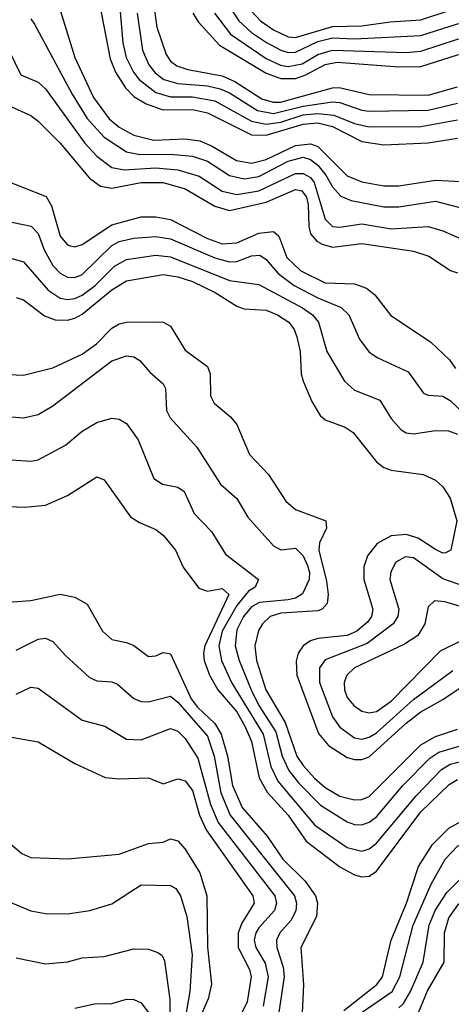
# Model space of a CAD drawing. Header units: inches. Extents: x 990535 to 1117859, y 769386 to 892122.
# Tile 912 of 1056: x 1068220 to 1069393, y 856755 to 859433. Entities that reach past the tile are written whole.
import ezdxf

# ---------------------------------------------------------------- set-up
doc = ezdxf.new("R2010")
doc.units = ezdxf.units.IN
doc.header["$MEASUREMENT"] = 0
doc.layers.add('B0865', color=7, linetype='Continuous')

msp = doc.modelspace()

# ---------------------------------------------------------------- linework, layer by layer
at = {"layer": 'B0865', "color": 5}
for points, elevation in [([(1068485.2, 859550), (1068500.7, 859370), (1068509.8, 859330), (1068529.3, 859290), (1068544.9, 859270), (1068590, 859235), (1068630, 859223), (1068690, 859223.3), (1068750, 859211.9), (1068850, 859156.5), (1068890, 859148.3), (1068930, 859154.1), (1068990, 859173.6), (1069030, 859177.9), (1069073.4, 859173.4), (1069130, 859150.6), (1069170, 859141.2), (1069310, 859142), (1069410, 859160.4)], 3840), ([(1068430.7, 859509.3), (1068465.8, 859325.8), (1068480.7, 859290), (1068507.3, 859247.3), (1068530, 859223.7), (1068563.5, 859203.5), (1068610, 859187.4), (1068690, 859188.5), (1068730, 859179.7), (1068850, 859119.9), (1068890, 859119), (1068990, 859148.7), (1069030, 859152.1), (1069070, 859141.9), (1069150, 859101.5), (1069210, 859092.3), (1069330, 859097.4), (1069410, 859110.8)], 3820), ([(1068326.6, 859470), (1068369.8, 859330), (1068420.8, 859220.8), (1068462.9, 859162.9), (1068490, 859140.6), (1068530, 859118.5), (1068584.7, 859104.7), (1068670, 859108.5), (1068710, 859102.9), (1068741, 859090), (1068809.5, 859049.5), (1068850, 859042.2), (1068890, 859052.4), (1068970, 859090.4), (1069010, 859094.9), (1069030, 859088), (1069110, 859008), (1069150, 858992.1), (1069210, 858980.8), (1069250, 858980.5), (1069350, 858996.1), (1069490, 858988.7)], 3780), ([(1068584.9, 859470), (1068592.8, 859412.8), (1068618.1, 859338.1), (1068630, 859320.3), (1068647, 859307), (1068676.9, 859296.9), (1068770, 859280.1), (1068804.8, 859264.8), (1068877.8, 859217.8), (1068908.6, 859208.6), (1068928.7, 859208.7), (1069070, 859247), (1069088, 859248), (1069170, 859229.4), (1069330, 859227.8), (1069410, 859250.3)], 3880), ([(1068788.6, 859470), (1068815.5, 859430), (1068850, 859397.5), (1068890.5, 859370.5), (1068930, 859349.6), (1068950, 859343.9), (1068970, 859344.3), (1069030, 859373.6), (1069070, 859382.9), (1069130, 859381), (1069310, 859389.4), (1069410, 859421), (1069530, 859427.3), (1069570, 859436.5)], 3960), ([(1068539.5, 859450), (1068554.1, 859350), (1068570.9, 859310), (1068588, 859288), (1068611.7, 859270), (1068650, 859259), (1068730, 859252.8), (1068764.9, 859244.9), (1068790, 859234), (1068865.9, 859185.9), (1068910, 859177.7), (1068990, 859197.8), (1069070, 859209.3), (1069090, 859207.6), (1069150, 859186.4), (1069170, 859184.3), (1069330, 859186.9), (1069410, 859205.8)], 3860), ([(1068690.6, 859450.6), (1068705.7, 859425.7), (1068763.1, 859363.1), (1068890, 859287), (1068930, 859272.8), (1068970, 859273.2), (1068997.6, 859282.4), (1069050, 859310.8), (1069082.6, 859317.4), (1069250, 859304.5), (1069310, 859305.3), (1069410, 859337), (1069570, 859366.9), (1069616.6, 859383.4), (1069670, 859412.6), (1069805.7, 859445.7)], 3920), ([(1068749.8, 859450), (1068793, 859393), (1068890, 859327.2), (1068928.8, 859308.8), (1068950, 859305.2), (1068987.6, 859312.4), (1069030, 859337.9), (1069070, 859350), (1069270, 859343.8), (1069310, 859346.7), (1069410, 859379.6), (1069530, 859393.1), (1069570, 859402.2), (1069610, 859417.8), (1069650, 859443.2)], 3940), ([(1068850, 859456), (1068874.6, 859430), (1068910, 859404.9), (1068950, 859385.8), (1068970, 859384.7), (1069070, 859414.3), (1069150, 859415.6), (1069226.6, 859426.6), (1069310, 859431.9), (1069390, 859458.6)], 3980), ([(1068250, 859434.7), (1068260.1, 859420.1), (1068362.7, 859230), (1068403.7, 859163.7), (1068450, 859113.1), (1068510, 859072.9), (1068546.2, 859066.2), (1068630, 859066.8), (1068690, 859061.3), (1068730, 859047.7), (1068790, 859009), (1068830, 859000.3), (1068870, 859006.4), (1068950, 859048), (1068990, 859058.9), (1069010, 859052.9), (1069030, 859036.7), (1069052.1, 859010), (1069070, 858977.8), (1069093.1, 858953.1), (1069121, 858941), (1069210, 858923.4), (1069250, 858923.7), (1069350, 858939), (1069430, 858918.2)], 3760), ([(1068190.1, 859350.1), (1068222.8, 859282.8), (1068270, 859262.4), (1068290, 859245), (1068396.8, 859096.8), (1068430, 859062), (1068470.3, 859030.3), (1068504.1, 859024.1), (1068590, 859030), (1068650, 859024.4), (1068707.3, 859007.3), (1068770, 858966.3), (1068810, 858957.5), (1068870, 858967.6), (1068970, 859014.1), (1068990, 859014.8), (1069010, 859003.9), (1069020.6, 858990), (1069049.8, 858889.8), (1069070, 858870.1), (1069090, 858868.3), (1069150, 858877.2), (1069230, 858863.6), (1069330, 858870.4), (1069370, 858858.7), (1069430, 858832.3)], 3740), ([(1068190, 859199.1), (1068250, 859172.4), (1068270, 859156.8), (1068330, 859097), (1068410, 859001.8), (1068439.6, 858979.6), (1068470, 858974.9), (1068550, 858990), (1068610, 858989.8), (1068670, 858973), (1068750, 858925.5), (1068790, 858913.6), (1068890, 858936.1), (1068970, 858971.3), (1068986.9, 858967), (1068999.2, 858950), (1069004, 858930), (1069005.5, 858870), (1069010.6, 858850.6), (1069027.6, 858830), (1069041.9, 858821.9), (1069070, 858814.3), (1069150, 858824.3), (1069290, 858803.3), (1069332, 858790), (1069390.8, 858750.8), (1069410, 858743.9)], 3720), ([(1068162.6, 859002.6), (1068292, 858952), (1068306.2, 858926.2), (1068330, 858843.7), (1068350, 858820.1), (1068357.8, 858817.8), (1068370, 858814.7), (1068390, 858821.8), (1068470, 858874.9), (1068550, 858896.3), (1068590, 858896.7), (1068630, 858889), (1068730, 858838), (1068770, 858823), (1068810, 858826), (1068870, 858852.3), (1068910, 858856.5), (1068924.3, 858844.3), (1068945.9, 858785.9), (1068983.7, 858750), (1069050, 858717.4), (1069130, 858714.1), (1069162.6, 858702.6), (1069184.8, 858684.8), (1069228.6, 858628.6), (1069336.9, 858556.9), (1069387.7, 858507.7), (1069404.5, 858484.5)], 3680), ([(1068150, 858891.7), (1068251.6, 858871.6), (1068270, 858850.9), (1068286.8, 858806.8), (1068310, 858764.5), (1068330, 858743), (1068350, 858732.3), (1068370, 858731.5), (1068390, 858740.1), (1068470, 858818.2), (1068490, 858829.5), (1068530, 858838.7), (1068590, 858843), (1068630, 858837.1), (1068750, 858784.8), (1068790, 858774), (1068810, 858775.1), (1068850, 858790.4), (1068872.2, 858792.2), (1068890, 858780.6), (1068922.2, 858742.2), (1068965.7, 858710), (1069030, 858676.2), (1069093.7, 858650), (1069114.2, 858630), (1069143.6, 858563.6), (1069170, 858528.2), (1069192.9, 858512.9), (1069275.4, 858475.4), (1069317.1, 858417.1), (1069330, 858411.5), (1069370, 858409.2), (1069390, 858396.8), (1069501, 858290)], 3660), ([(1068190, 858786.2), (1068230, 858774.2), (1068297.2, 858697.2), (1068330, 858675.6), (1068350, 858671.5), (1068370, 858674.3), (1068390, 858683.7), (1068425.1, 858710), (1068478, 858762), (1068510, 858780.5), (1068590, 858792.8), (1068630, 858787.9), (1068790, 858723.6), (1068870, 858712.6), (1068989, 858649), (1069016.2, 858630), (1069032.1, 858610), (1069054.3, 858530), (1069102.7, 858450), (1069130, 858425.3), (1069198.4, 858398.4), (1069230, 858348.4), (1069257, 858317), (1069270, 858309), (1069290, 858306.8), (1069350, 858316), (1069385.3, 858314.7), (1069410, 858305.8)], 3640), ([(1068210, 858677.1), (1068230, 858671.1), (1068287.6, 858627.6), (1068316.4, 858616.4), (1068350, 858615.3), (1068370, 858620.6), (1068390, 858631.9), (1068470, 858698.1), (1068510, 858722.3), (1068610, 858739.9), (1068650, 858733.6), (1068690, 858720.6), (1068751.2, 858691.2), (1068810, 858653.5), (1068830, 858646.6), (1068890, 858643.1), (1068920.8, 858630), (1068951, 858610), (1068965.6, 858590), (1068972.9, 858570), (1068981.9, 858530), (1068984.9, 858470), (1068990.1, 858450.1), (1069014.2, 858394.2), (1069036.7, 858356.7), (1069050, 858344.5), (1069105, 858325), (1069126.5, 858310), (1069189.4, 858230), (1069210, 858214.8), (1069230, 858207.7), (1069316.2, 858196.2), (1069350, 858180.2), (1069370, 858162), (1069390, 858131.8), (1069407.8, 858070), (1069391.6, 857990), (1069377.3, 857982.7), (1069370, 857981.8), (1069350, 857992.2), (1069303, 858023), (1069270, 858033.1), (1069230, 858029.3), (1069191.8, 858008.2), (1069164.9, 857975.1), (1069154.9, 857945.1), (1069155.5, 857910), (1069180.1, 857830), (1069176.4, 857810), (1069165.5, 857794.5), (1069136.2, 857770), (1069110, 857758.2), (1069030.3, 857749.7), (1069010, 857743.3), (1068990, 857730), (1068977.2, 857710), (1068971.5, 857688.5), (1068973.1, 857650), (1069031.7, 857491.7), (1069059.1, 857459.1), (1069110, 857426.4), (1069130, 857420.5), (1069150, 857421.1), (1069170, 857428.5), (1069270, 857520), (1069310, 857551), (1069370, 857583.7), (1069470, 857651.1)], 3620), ([(1068150, 858469.5), (1068230, 858466.1), (1068310, 858486.1), (1068390, 858523.3), (1068428.4, 858551.6), (1068470, 858594.1), (1068490, 858605.5), (1068510, 858610.1), (1068591.1, 858611.1), (1068610.1, 858610.1), (1068630, 858599.1), (1068670, 858533.7), (1068730.2, 858490), (1068738, 858470), (1068738.5, 858410), (1068748.7, 858390), (1068792.9, 858352.9), (1068810, 858332.2), (1068845, 858250), (1068895.8, 858195.8), (1068943.1, 858123.1), (1068970, 858100.5), (1069051.6, 858070), (1069053.6, 858050), (1069034.4, 858010), (1069032.6, 857990), (1069053.9, 857906.1), (1069058.1, 857870), (1069055.3, 857844.7), (1069042.2, 857830), (1069030, 857825.6), (1068930, 857819.3), (1068900.4, 857810), (1068879.5, 857790), (1068868.7, 857771.3), (1068858.8, 857730), (1068863.9, 857690), (1068889.2, 857610), (1068941.3, 857521.3), (1068973.5, 857430), (1068990, 857404.2), (1069020.8, 857370), (1069050, 857345), (1069090, 857321.2), (1069130, 857310.9), (1069150, 857312.1), (1069170, 857319.9), (1069310, 857460.7), (1069350, 857483.2), (1069410, 857503.6)], 3580), ([(1068110, 858360.4), (1068230, 858350.1), (1068270, 858359.5), (1068310, 858382.5), (1068470, 858504.7), (1068510, 858518.2), (1068530, 858515.8), (1068546.3, 858506.3), (1068574, 858474), (1068610, 858442.4), (1068616.6, 858430), (1068619.1, 858370), (1068629, 858350), (1068701, 858270), (1068766.1, 858170), (1068810.5, 858130.5), (1068840.2, 858080.2), (1068910, 858001.8), (1068930, 857991.4), (1068970, 857996), (1068990, 857974.5), (1069001.7, 857950), (1069007.6, 857930), (1069006.8, 857910), (1068989, 857871), (1068970, 857859.8), (1068950, 857855.2), (1068871.8, 857848.2), (1068850, 857836), (1068828.1, 857810), (1068810, 857773.4), (1068806, 857730), (1068816.6, 857690), (1068848.7, 857610), (1068870, 857567.6), (1068916, 857496), (1068933.5, 857430), (1068951.1, 857391.1), (1068977.3, 857357.3), (1069037.1, 857297.1), (1069110, 857251.8), (1069130, 857244), (1069150, 857242.9), (1069170, 857250.1), (1069190, 857264.9), (1069261.1, 857350), (1069335, 857425), (1069359, 857441), (1069430, 857462)], 3560), ([(1068170, 858237.9), (1068250, 858232.1), (1068270, 858235.5), (1068344.5, 858275.5), (1068390, 858313.7), (1068430, 858337.6), (1068470, 858349.1), (1068490, 858346.3), (1068510, 858334.9), (1068542.3, 858290), (1068584.7, 858184.7), (1068608.4, 858170), (1068650, 858161.3), (1068666.9, 858150), (1068694.4, 858090), (1068741.2, 858041.2), (1068779.5, 857979.5), (1068868.7, 857910), (1068859.8, 857890), (1068841.6, 857878.4), (1068810, 857840.1), (1068770.6, 857770), (1068760.9, 857730), (1068768.2, 857690), (1068795.2, 857630), (1068881.4, 857490), (1068902.1, 857402.1), (1068921.7, 857361.7), (1069022.1, 857242.1), (1069110, 857181.5), (1069150, 857171.8), (1069170, 857178.3), (1069190, 857193.2), (1069297.6, 857322.4), (1069366, 857394), (1069390, 857408.3), (1069510, 857437.7)], 3540), ([(1068170, 858110.1), (1068233.1, 858106.9), (1068290, 858112.9), (1068350, 858138.5), (1068430, 858189.3), (1068450, 858181.3), (1068521.1, 858081.1), (1068545.3, 858065.3), (1068590, 858046.4), (1068610.8, 858030), (1068643.2, 857990), (1068664.2, 857944.2), (1068706.8, 857886.8), (1068730, 857879.1), (1068770, 857885.9), (1068788.6, 857870), (1068723.5, 857730), (1068719.4, 857710), (1068721.7, 857690), (1068736.1, 857650), (1068758.3, 857610), (1068810, 857550.6), (1068832.8, 857510), (1068850.4, 857470), (1068871, 857371), (1068892.3, 857332.3), (1068949.4, 857269.4), (1068999, 857199), (1069090, 857129.4), (1069130, 857107.1), (1069150, 857101.5), (1069170, 857103.4), (1069190, 857117.5), (1069310, 857278.9), (1069387.5, 857352.5), (1069410, 857366.5)], 3520), ([(1069430, 857891.6), (1069370, 857911.8), (1069290, 857969.6), (1069268.1, 857971.9), (1069242.7, 857957.3), (1069228.3, 857931.7), (1069225.9, 857910), (1069250.4, 857830), (1069247.6, 857810), (1069235.1, 857790), (1069164, 857736), (1069050, 857692.3), (1069034.8, 857670), (1069034.4, 857630), (1069070, 857537.4), (1069090, 857508.8), (1069130, 857480.1), (1069150, 857476.2), (1069170, 857481.3), (1069190, 857493.6), (1069290, 857584.3), (1069397.5, 857662.5)], 3640), ([(1068150, 857845.9), (1068250, 857853.2), (1068330, 857870.1), (1068370, 857862.1), (1068403.4, 857843.4), (1068444.6, 857770), (1068470, 857747.2), (1068510, 857739.5), (1068530, 857730.8), (1068570, 857701.2), (1068590, 857703.1), (1068610, 857712.2), (1068630, 857708.5), (1068685.6, 857585.6), (1068703, 857563), (1068750, 857518.5), (1068767.6, 857490), (1068785.2, 857430), (1068798.5, 857350), (1068824.9, 857290), (1068892.4, 857212.4), (1068935.1, 857150), (1068995.9, 857090), (1069024, 857050), (1069029.8, 857030), (1069026.2, 856993.8), (1068984.2, 856910), (1068991.6, 856808.4), (1068988.1, 856731.9)], 3480), ([(1068210, 857718.2), (1068270, 857747.9), (1068290, 857751.3), (1068310, 857741.8), (1068344.1, 857704.1), (1068410, 857643.9), (1068430, 857634.4), (1068470, 857632.3), (1068486.1, 857626.1), (1068530, 857587), (1068550, 857578.7), (1068570, 857578), (1068630, 857593.6), (1068650, 857576.5), (1068730, 857484), (1068748.9, 857430), (1068766.6, 857330), (1068791.7, 857270), (1068967.3, 857050), (1068972.6, 857030), (1068970.5, 857009.5), (1068956.7, 856983.3), (1068927.1, 856950), (1068917.9, 856930), (1068918.7, 856910), (1068936, 856856), (1068938.9, 856830), (1068911.8, 856650)], 3460), ([(1068210, 857598.4), (1068250, 857617.4), (1068270, 857614.8), (1068390, 857528.2), (1068451.4, 857511.4), (1068510, 857475.8), (1068550, 857474), (1068630, 857505.3), (1068650, 857497.8), (1068670, 857478.2), (1068704.2, 857424.2), (1068738.4, 857298.4), (1068759.2, 857250), (1068913.5, 857050), (1068918.3, 857030), (1068912.2, 857010), (1068870, 856963.4), (1068861.6, 856950), (1068857.3, 856930), (1068861.9, 856910), (1068887.2, 856867.2), (1068895.1, 856830), (1068881.3, 856750)], 3440), ([(1068130, 857493.5), (1068270, 857468.7), (1068370, 857410.1), (1068452.4, 857372.4), (1068490, 857368.6), (1068570, 857371.3), (1068610, 857355.1), (1068650, 857368.1), (1068670, 857362.5), (1068690, 857336.3), (1068708.5, 857270), (1068726.8, 857230), (1068853.3, 857050), (1068857, 857030), (1068824, 856976), (1068813.6, 856950), (1068814, 856910), (1068844.5, 856850), (1068848.7, 856830), (1068837.9, 856762.1), (1068803.2, 856690)], 3420), ([(1069101.3, 856738.8), (1069191, 856809), (1069206.2, 856830), (1069229.7, 856930), (1069271.5, 857030), (1069303.5, 857130), (1069341.7, 857190), (1069386, 857234), (1069450, 857269.4), (1069490, 857278.7), (1069570, 857265.5), (1069630, 857271.9), (1069730, 857264.4), (1069772.8, 857267.2), (1069801.3, 857278.7), (1069830, 857299.9), (1069910, 857391.3), (1069930, 857399.7), (1069950, 857399), (1070000, 857375.2)], 3480), ([(1069148.3, 856731.7), (1069232.2, 856790), (1069253.2, 856830), (1069289.7, 856970), (1069337.9, 857082.1), (1069376.3, 857150), (1069410, 857185.3), (1069430, 857196.2), (1069490, 857213.2), (1069570, 857212.6), (1069654.1, 857225.9), (1069790, 857217.4), (1069830, 857234.4), (1069910, 857301.9), (1069950, 857316.4), (1069970, 857315.6), (1070000, 857304.6)], 3460), ([(1069250, 856745.7), (1069262.7, 856757.3), (1069282.4, 856790), (1069316.9, 856870), (1069333.3, 856970), (1069349.5, 857010), (1069380.9, 857059.1), (1069430, 857108.1), (1069450, 857117.6), (1069507.4, 857130), (1069562.7, 857157.3), (1069650, 857181.4), (1069710, 857182), (1069790, 857165.1), (1069810, 857167.6), (1069830, 857177.1), (1069890, 857221.7), (1069930, 857242.3), (1069950, 857243.5), (1069970, 857237.8), (1070000, 857219.4)], 3440), ([(1068190, 857195.8), (1068225.4, 857165.4), (1068250, 857154.6), (1068350.8, 857150.8), (1068490, 857163.9), (1068570, 857192.8), (1068610, 857196.3), (1068630, 857205), (1068650, 857199.8), (1068670, 857176.8), (1068710, 857112.7), (1068728.3, 857050), (1068730.6, 856910.6), (1068741, 856810), (1068732.3, 856770), (1068706.2, 856710)], 3380), ([(1069305.1, 856734.9), (1069328.2, 856791.8), (1069373.9, 856870), (1069374.3, 856950), (1069386.1, 856990), (1069412.5, 857027.5), (1069446.1, 857053.9), (1069470, 857062.5), (1069530, 857071.2), (1069556.5, 857083.5), (1069616.9, 857123.1), (1069670, 857141.3), (1069710, 857140.3), (1069790, 857111.9), (1069810, 857112.5), (1069830, 857120.7), (1069910, 857173.8), (1069930, 857178), (1069950, 857174.1), (1069990, 857140.1), (1070000, 857138)], 3420), ([(1068150, 857051), (1068250, 857009.4), (1068290, 857002), (1068350, 857000.9), (1068410.2, 857010.2), (1068470, 857028.7), (1068550, 857080.5), (1068630, 857078.7), (1068644.4, 857070), (1068656.8, 857050), (1068674, 856994), (1068688.3, 856890), (1068682.2, 856790), (1068665.6, 856690)], 3360), ([(1068210, 856881.4), (1068290, 856865.5), (1068350, 856870.7), (1068390, 856881.3), (1068450, 856885.1), (1068530, 856906.5), (1068570, 856904.9), (1068595.8, 856895.8), (1068607.5, 856887.5), (1068613.3, 856873.3), (1068628.3, 856768.3), (1068628, 856590)], 3340), ([(1068370, 856744.7), (1068423.1, 856756.9), (1068470, 856757.8), (1068510, 856768.9), (1068530, 856768.4), (1068550, 856759.2), (1068570.9, 856730.9)], 3320)]:
    msp.add_lwpolyline(points, dxfattribs=dict(at, elevation=elevation))
at = {"layer": 'B0865', "color": 5, "elevation": 3660}
msp.add_lwpolyline([(1069347.3, 857852.7), (1069330, 857836.3), (1069321, 857790), (1069301.6, 857758.4), (1069265.6, 857734.4), (1069129.6, 857670), (1069108.8, 857650), (1069101.8, 857630), (1069102.9, 857610), (1069110, 857589.5), (1069127.8, 857567.8), (1069150, 857552.4), (1069170, 857547.5), (1069190, 857551.9), (1069230, 857579.6), (1069363.9, 857716.1), (1069431.9, 857750), (1069457.4, 857770), (1069467.9, 857790), (1069465, 857810), (1069442.4, 857830), (1069375.8, 857850)], close=True, dxfattribs=at)

doc.saveas('drawing.dxf')
